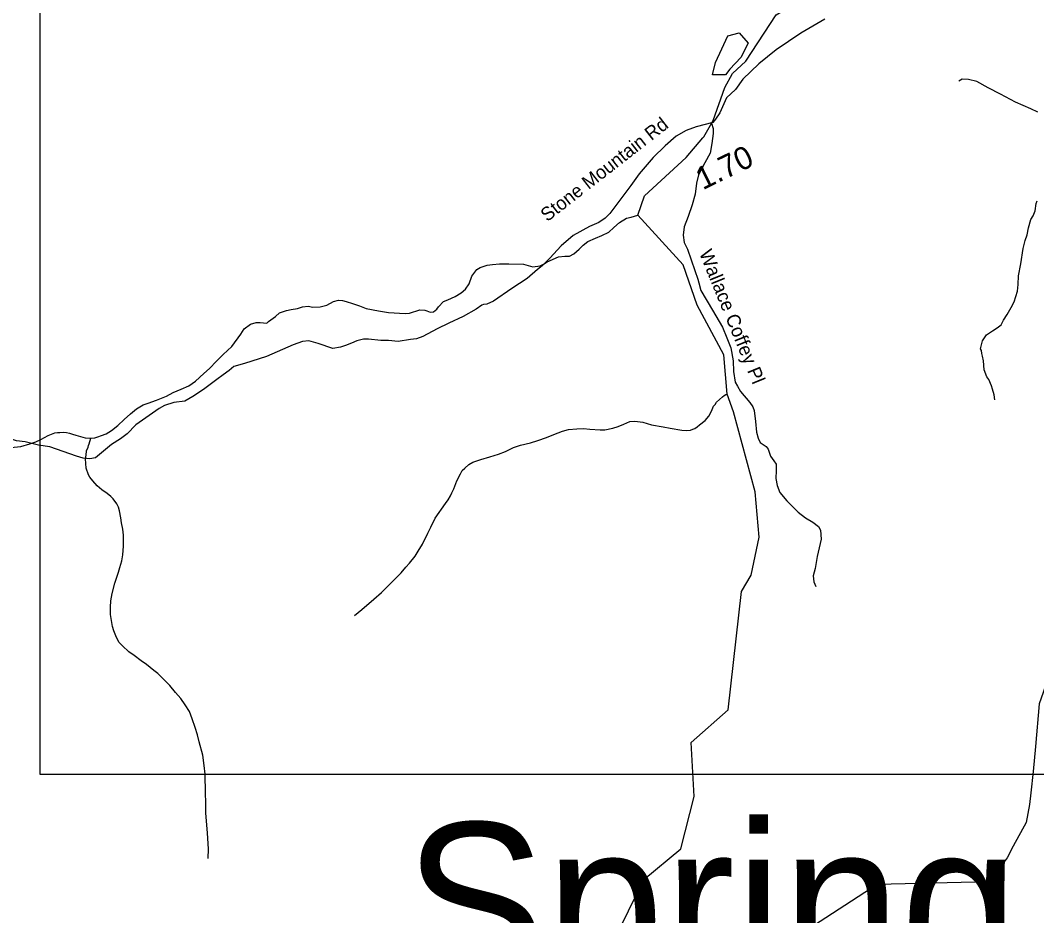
# Model space of a CAD drawing. Extents: x 1159738 to 1321356, y 736314 to 882035.
# Drawn here: x 1243980 to 1249603, y 852407 to 857362 of the extents above; entities that cross this region are included whole.
import ezdxf

# ---------------------------------------------------------------- set-up
doc = ezdxf.new("R2010")
doc.units = 0
for name, color, linetype in [('Exist Boundary Land Use Gamelands State NC Wildlife Resources Commission', 7, 'Continuous'), ('Exist Geographical Mountain Summit Label', 7, 'Continuous'), ('Exist Hydrographic Creek Single Shore', 7, 'Continuous'), ('Exist Hydrographic Misc Water Feature', 7, 'Continuous'), ('Exist Road Non-System Type 51', 7, 'Continuous'), ('Exist Road Non-System Type 51 Label', 7, 'Continuous'), ('Exist Road Secondary Mileage Hundredths English Label', 7, 'Continuous'), ('Exist Road Secondary Type 51 Attributed', 7, 'Continuous'), ('Exist Road Secondary Type 51 Label', 7, 'Continuous'), ('Map Preparation Inset Cut Line', 7, 'Continuous')]:
    doc.layers.add(name, color=color, linetype=linetype)

msp = doc.modelspace()

# ---------------------------------------------------------------- linework, layer by layer
at = {"layer": 'Exist Boundary Land Use Gamelands State NC Wildlife Resources Commission'}
msp.add_lwpolyline([(1250344.9, 854610), (1249662.3, 853711), (1249616.4, 853579.7), (1249596.7, 853343.4), (1249583.6, 853205.7), (1249570.5, 853087.5), (1249563.9, 853021.9), (1249544.2, 852923.5), (1249472, 852792.2), (1249439.2, 852726.6), (1249340.9, 852595.3), (1248720.6, 852578.9), (1245055.3, 850200), (1244169.5, 848478.8), (1246504.2, 848232.6), (1246504.2, 847710.6), (1246563.9, 847606.1), (1246623.7, 847494.2), (1246571.3, 847389.7)], dxfattribs=at)
at = {"layer": 'Exist Hydrographic Creek Single Shore'}
for points in [[(1247920.2, 857067.3), (1247993.9, 857135.1), (1248161.7, 857391.4), (1248339.7, 857502.6), (1248418.6, 857658.6), (1248699.6, 857876.2), (1248862.6, 858040.4), (1249014.4, 858043.1), (1249026.4, 858072.1), (1249093.9, 858058.9), (1249124.4, 857994)], [(1247756, 856711), (1247760.7, 856716.6), (1247813.7, 856807.5), (1247877, 856989.8), (1247920.2, 857067.3)], [(1245595.7, 849410.1), (1245866.8, 849568.8), (1245995.8, 849723.7), (1246609.7, 850893.1), (1246757.8, 851139.7), (1247174.8, 852086.6), (1247429.7, 852606.8), (1247633.8, 852776.6), (1247708.7, 853067.3), (1247690.8, 853366.3), (1247895.7, 853546.1), (1247970.7, 854201.1), (1248023.7, 854292), (1248067.7, 854502.2), (1248045.2, 854752.6), (1247926.5, 855195.7), (1247890.9, 855292.8), (1247871.9, 855510.3), (1247724.4, 855786.4), (1247647.4, 856007.9), (1247396, 856284.3), (1247433.8, 856390.6), (1247664.5, 856603.2), (1247756, 856711)]]:
    msp.add_lwpolyline(points, dxfattribs=at)
at = {"layer": 'Exist Hydrographic Misc Water Feature'}
for points in [[(1247826.2, 857128.2), (1247860.4, 857203.6), (1247894.6, 857275.5), (1247956.2, 857292.7), (1248007.6, 857234.4), (1247966.5, 857155.6), (1247904.9, 857090.6), (1247880.9, 857059.7), (1247809, 857059.7), (1247826.2, 857128.2)], [(1249370.9, 855262), (1249367.7, 855290.1), (1249358.4, 855320.4), (1249352.8, 855338.6), (1249337.8, 855375), (1249328.1, 855389.2), (1249313.2, 855427.7), (1249308.4, 855477.7), (1249303, 855503.9), (1249299.4, 855518.1), (1249297.9, 855534.1), (1249292.1, 855544.3), (1249303.3, 855588), (1249326.2, 855621.4), (1249358.7, 855642.7), (1249385.1, 855659.9), (1249405.6, 855677.5), (1249420.3, 855703.1), (1249439.2, 855734.6), (1249462, 855772), (1249478.9, 855803.6), (1249496.4, 855863.2), (1249501.4, 855899.1), (1249502.6, 855947.1), (1249514.4, 856014.8), (1249528.6, 856098.5), (1249539.7, 856144.3), (1249550.5, 856174), (1249557.5, 856213.9), (1249570.8, 856259.6), (1249583.3, 856279.3), (1249594, 856307), (1249601, 856348.9), (1249605.4, 856362.8)], [(1244370.2, 855049.4), (1244392.3, 855050.8), (1244408.4, 855056.4), (1244428.7, 855063.9), (1244454.9, 855073.2), (1244485.4, 855092.5), (1244520.1, 855119.6), (1244555, 855152.7), (1244589.8, 855183.9), (1244622.6, 855211), (1244659.2, 855234.1), (1244687.4, 855243.3), (1244733.9, 855260.1), (1244788.6, 855282.8), (1244825.1, 855301.8), (1244869.6, 855320.7), (1244912, 855339.7), (1244948.6, 855364.7), (1244995.8, 855407.5), (1245026.5, 855434.7), (1245065.7, 855475.8), (1245102.6, 855512.9), (1245149.8, 855557.7), (1245199.5, 855624.4), (1245218.4, 855654), (1245253, 855681.1), (1245285.3, 855690.2), (1245307.2, 855689.7), (1245343.2, 855686.8), (1245353.5, 855694.5), (1245392.2, 855723.6), (1245414.8, 855743), (1245453.1, 855756), (1245479.3, 855761.3), (1245513.4, 855766.4), (1245541.6, 855775.7), (1245571.9, 855780.9), (1245597.7, 855774.2), (1245639.7, 855777.2), (1245676, 855786.3), (1245712.5, 855805.3), (1245740.8, 855812.6), (1245762.8, 855812), (1245782.7, 855805.5), (1245818.4, 855794.6), (1245856.1, 855781.6), (1245893.7, 855766.6), (1245961.4, 855754.9), (1246017.2, 855745.4), (1246109.2, 855739), (1246133.2, 855740.4), (1246189.7, 855759), (1246217.7, 855758.2), (1246229.7, 855753.9), (1246247.4, 855747.5), (1246265.6, 855749), (1246283.9, 855762.6), (1246294.3, 855776.3), (1246321, 855805.6), (1246345.3, 855815), (1246385.8, 855834), (1246418.3, 855853.2), (1246442.9, 855874.5), (1246463.6, 855904), (1246478.8, 855945.7), (1246505.7, 855983), (1246524, 855994.5), (1246562.4, 856007.6), (1246592.5, 856010.7), (1246630.5, 856013.8), (1246682.6, 856014.4), (1246764.6, 856012.3), (1246816.3, 855997), (1246856.5, 856003.9), (1246874.7, 856011.5), (1246895.1, 856025), (1246957.8, 856053.4), (1246991.9, 856056.5), (1247017.9, 856055.8), (1247042.3, 856069.2), (1247071, 856094.5), (1247093.6, 856117.9), (1247120.1, 856137.3), (1247162.7, 856156.2), (1247197, 856171.3), (1247235.6, 856190.3), (1247264.3, 856215.6), (1247294.9, 856242.8), (1247333.7, 856267.8), (1247359.8, 856273.2), (1247396, 856284.3)], [(1245828, 854069.1), (1245868.8, 854102.1), (1245936.3, 854158.4), (1245977.4, 854195.4), (1246016.3, 854234.4), (1246051.2, 854269.5), (1246086.2, 854304.7), (1246112.9, 854336), (1246133.6, 854357.5), (1246164.6, 854396.7), (1246181.3, 854424.3), (1246204.3, 854463.7), (1246234, 854523), (1246250.8, 854556.6), (1246276, 854606), (1246332.2, 854688.6), (1246346.9, 854708.2), (1246359.3, 854729.9), (1246367.8, 854747.7), (1246378.3, 854769.4), (1246395.5, 854813), (1246414.5, 854852.5), (1246424.9, 854870.3), (1246439.3, 854883.9), (1246461.8, 854903.4), (1246484.1, 854916.8), (1246528.6, 854931.6), (1246577, 854946.4), (1246625.4, 854961.2), (1246664, 854976.2), (1246708.5, 854997.1), (1246746.8, 855010.1), (1246803.2, 855024.6), (1246843.6, 855037.6), (1246891.9, 855052.4), (1246932.4, 855069.3), (1246978.9, 855088.2), (1247013.2, 855097.3), (1247059.4, 855102.1), (1247095.4, 855103.2), (1247131.4, 855100.3), (1247187.3, 855094.8), (1247213.3, 855096.1), (1247257.6, 855105), (1247287.8, 855114.2), (1247318.2, 855127.4), (1247352.6, 855142.5), (1247380.7, 855143.9), (1247424.6, 855138.8), (1247472.2, 855123.5), (1247536, 855111.8), (1247575.8, 855104.8), (1247639.6, 855093.1), (1247665.5, 855092.5), (1247687.6, 855093.9), (1247699.8, 855099.6), (1247711.8, 855103.3), (1247724.2, 855113), (1247738.4, 855122.6), (1247769.1, 855147.9), (1247789.7, 855171.3), (1247804.5, 855199), (1247815, 855226.7), (1247823.4, 855236.5), (1247831.6, 855248.3), (1247848, 855263.9), (1247864.4, 855277.5), (1247874.7, 855285.2), (1247882.8, 855291), (1247890.9, 855292.8)], [(1243870.4, 854992.3), (1243982.8, 855003.4), (1244033.2, 855018.1), (1244065.4, 855029.3), (1244093.7, 855042.5), (1244134.4, 855063.5), (1244170.7, 855078.6), (1244184.9, 855080.2), (1244198.9, 855081.8), (1244220.9, 855083.3), (1244234.9, 855080.9), (1244252.8, 855076.5), (1244268.7, 855072), (1244286.5, 855065.6), (1244312.4, 855058.9), (1244338.3, 855052.2), (1244370.2, 855049.4)], [(1245018.7, 852723), (1245022.1, 852777.1), (1245016.4, 852863.2), (1245007.2, 852975.6), (1245006.7, 853033.6), (1245004, 853085.7), (1245002.7, 853189.8), (1244997.9, 853238), (1244989.4, 853296.3), (1244969.3, 853368.8), (1244960.3, 853407.1), (1244947.3, 853449.4), (1244930.6, 853495.9), (1244915.6, 853536.3), (1244892.5, 853574.9), (1244867.4, 853609.6), (1244838.2, 853642.4), (1244807.2, 853681.2), (1244768.2, 853720.3), (1244740.8, 853747), (1244719.4, 853763.5), (1244678, 853796.6), (1244648.7, 853817.4), (1244609.3, 853846.4), (1244579.8, 853867.2), (1244544.7, 853900.1), (1244525.2, 853920.6), (1244508.1, 853955.1), (1244496.8, 853983.4), (1244489.4, 854007.6), (1244484.3, 854039.8), (1244479.1, 854074), (1244478.2, 854114), (1244481.1, 854149.9), (1244488.1, 854189.8), (1244503.5, 854247.4), (1244523.1, 854309), (1244529.9, 854334.8), (1244540.8, 854370.5), (1244547.6, 854404.4), (1244550.9, 854452.3), (1244551.8, 854488.3), (1244550.4, 854512.4), (1244547.3, 854546.5), (1244540.1, 854580.7), (1244537, 854608.8), (1244527.9, 854647.1), (1244522.4, 854667.2), (1244514.9, 854685.4), (1244493.7, 854714), (1244480, 854726.3), (1244460.3, 854742.9), (1244431, 854763.7), (1244405.4, 854786.3), (1244382, 854813), (1244364.6, 854833.4), (1244357, 854847.6), (1244343.9, 854884), (1244341.2, 854936.1), (1244343.8, 854956), (1244346.4, 854979.9), (1244354.9, 854999.8), (1244357.1, 855009.7), (1244361.4, 855017.6), (1244370.2, 855049.4)]]:
    msp.add_lwpolyline(points, dxfattribs=at)
at = {"layer": 'Exist Road Non-System Type 51'}
for points in [[(1249610, 856853.8), (1249570.9, 856872.6), (1249485, 856908.6), (1249402.1, 856952.4), (1249334.9, 856988.3), (1249272.4, 857022.7), (1249225.5, 857033.7), (1249191.1, 857035.3), (1249172.3, 857025.9)], [(1247803.8, 856793.5), (1247813.7, 856762.5), (1247812.5, 856735.2), (1247805.1, 856680.7), (1247796.4, 856627.4), (1247767.9, 856572.9), (1247732, 856507.2), (1247720.8, 856460.1), (1247713.4, 856400.6), (1247696.1, 856339.9), (1247675, 856275.4), (1247652.7, 856218.4), (1247647.8, 856172.6), (1247652.7, 856132.9), (1247671.3, 856094.5), (1247711.1, 855976.6), (1247728.4, 855929.5), (1247734.6, 855909.7), (1247745.7, 855866.3), (1247810.1, 855757.3), (1247864.6, 855664.3), (1247888.1, 855604.9), (1247910.4, 855549.1), (1247923.9, 855477.8), (1247926.4, 855418.3), (1247935.1, 855360), (1247947.5, 855337.7), (1247963.6, 855308), (1248015.6, 855247.3), (1248032.9, 855222.5), (1248040.3, 855202.7), (1248046.5, 855141.9), (1248052.7, 855082.4), (1248062.4, 855049.7), (1248073.6, 855026.2), (1248107, 855002.6), (1248118.2, 854989), (1248130.5, 854949.4), (1248149.1, 854924.6), (1248161.5, 854906), (1248161.5, 854871.3), (1248160.3, 854826.7), (1248166.4, 854787), (1248181.3, 854748.6), (1248220.9, 854702.7), (1248284.1, 854639.5), (1248323.5, 854609.3), (1248364.4, 854585.7), (1248395.4, 854560.9), (1248406.5, 854539.9), (1248411.5, 854490.3), (1248387.9, 854394.9), (1248376.8, 854327.9), (1248365.6, 854288.3), (1248369.4, 854255.3), (1248380.5, 854229.3)], [(1244619.1, 855123.7), (1244570.3, 855074.2), (1244534.2, 855045.7), (1244484.7, 855015.3), (1244418.2, 854960.1), (1244395.4, 854941.1), (1244365, 854935.4), (1244327, 854939.2), (1244290.9, 854950.6), (1244142.6, 855002), (1244079.9, 855011.5), (1244007.6, 855028.6), (1243958.2, 855034.3), (1243918.3, 855047.6), (1243884.1, 855049.5), (1243836.5, 855038.1), (1243806.1, 855032.4), (1243733.9, 855032.4), (1243680.7, 855043.8), (1243602.7, 855064.7)]]:
    msp.add_lwpolyline(points, dxfattribs=at)
at = {"layer": 'Exist Road Secondary Type 51 Attributed'}
for points in [[(1248431.4, 857368.4), (1248298.6, 857290.2), (1248161, 857197.9), (1248066.5, 857121.5), (1247976.4, 857035.6), (1247935.9, 856978.9), (1247887.5, 856932), (1247849.9, 856849.1), (1247826.7, 856813.9), (1247810.5, 856795.8), (1247719.9, 856772.6), (1247664.1, 856751.3), (1247607.9, 856721.5), (1247547.1, 856667.2), (1247481.1, 856602.6), (1247403, 856512.4), (1247357, 856448.3), (1247241.1, 856292.6), (1247216.4, 856266.3), (1247180.5, 856242.8), (1247128.6, 856220.7), (1247039.5, 856170.6), (1246972.3, 856114.3), (1246910.1, 856046)], [(1246910.1, 856046), (1246866.9, 856002.3), (1246841, 855982.9), (1246784.7, 855932.8), (1246699.4, 855877.2), (1246598.4, 855807.7), (1246561.7, 855791.9), (1246543.5, 855789.5), (1246534.2, 855784.9), (1246502.4, 855763), (1246430.6, 855723.1), (1246350.3, 855685.5), (1246285.7, 855654.3), (1246207.2, 855612.1), (1246172.8, 855599.5), (1246139.3, 855595.3), (1246070.1, 855585.1), (1246016.2, 855590.7), (1245975.5, 855590.9), (1245906.6, 855597.7), (1245877.8, 855596.7), (1245842.5, 855588.4), (1245812.3, 855575.4), (1245779.3, 855562.3), (1245752.3, 855553.1), (1245708.2, 855546.6), (1245628.8, 855573.5), (1245575.8, 855587.4), (1245541.9, 855583.7), (1245489.8, 855566.5), (1245342.7, 855502.3), (1245220.8, 855463.2), (1245161.4, 855446), (1245136.4, 855424.1), (1245101.8, 855399.3), (1245067.6, 855374.1), (1244992.6, 855319.3), (1244934.7, 855280.2), (1244889.4, 855255.2), (1244830, 855247.4), (1244776.9, 855230.2), (1244748.1, 855212.9), (1244619.1, 855123.7)]]:
    msp.add_lwpolyline(points, dxfattribs=at)
at = {"layer": 'Map Preparation Inset Cut Line'}
msp.add_lwpolyline([(1257070.6, 853189.3), (1244089, 853189.3), (1244089, 868729.2), (1257070.6, 868729.2)], close=True, dxfattribs=at)

# ---------------------------------------------------------------- texts
at = {"layer": 'Exist Geographical Mountain Summit Label'}
msp.add_text('Spring Mountain', height=880, dxfattribs=at).set_placement((1246102.6, 852042.1))
at = {"layer": 'Exist Road Non-System Type 51 Label'}
msp.add_text('Wallace Coffey Pl', height=75, rotation=292.1859, dxfattribs=at).set_placement((1247734.4, 856074.9))
at = {"layer": 'Exist Road Secondary Mileage Hundredths English Label'}
msp.add_text('1.70', height=125, rotation=25.9583, dxfattribs=at).set_placement((1247755.5, 856420.8))
at = {"layer": 'Exist Road Secondary Type 51 Label'}
msp.add_text('Stone Mountain Rd', height=75, rotation=37.9588, dxfattribs=at).set_placement((1246895.2, 856244))

doc.saveas('drawing.dxf')
